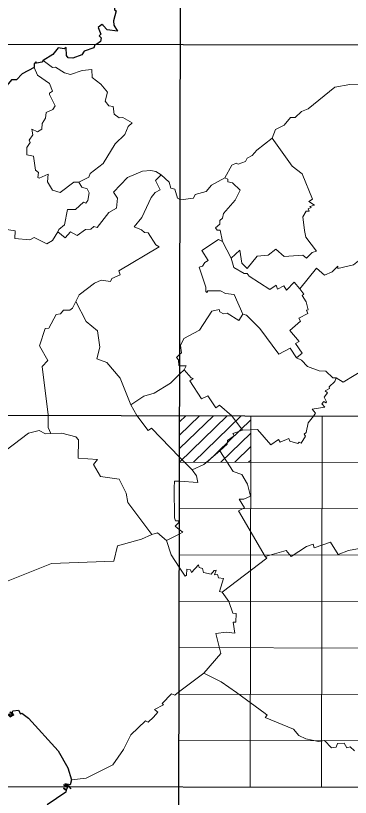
# Model space of a CAD drawing. Extents: x 483855 to 488461, y 4388206 to 4391419.
# Drawn here: x 488081.5 to 488162.9, y 4390273.8 to 4390464 of the extents above; entities that cross this region are included whole.
import ezdxf

# ---------------------------------------------------------------- set-up
doc = ezdxf.new("R2010")
doc.units = 0
doc.header["$LTSCALE"] = 4
doc.layers.add('1', color=7, linetype='Continuous', lineweight=13)
doc.layers.add('3', color=7, linetype='Continuous', lineweight=25)

msp = doc.modelspace()

# ---------------------------------------------------------------- linework, layer by layer
at = {"layer": '1', "lineweight": 25}
for p, q in [((488120.68, 4390005.39), (488121.71, 4390547.34)), ((487982.98, 4390457.26), (488398.66, 4390456.47)), ((487844.25, 4390367.21), (488398.49, 4390366.15)), ((487844.08, 4390276.88), (488398.31, 4390275.82))]:
    msp.add_line(p, q, dxfattribs=at)
at = {"layer": '1'}
for p, q in [((488121.34, 4390355.37), (488132.94, 4390366.63)), ((488121.35, 4390361.92), (488126.22, 4390366.65)), ((488121.35, 4390358.65), (488129.57, 4390366.64)), ((488121.36, 4390365.2), (488122.86, 4390366.65)), ((488124.71, 4390355.36), (488136.3, 4390366.63)), ((488128.06, 4390355.36), (488138.68, 4390365.67)), ((488138.51, 4390276.31), (488138.68, 4390366.63)), ((488155.83, 4390276.27), (488156, 4390366.6)), ((488131.42, 4390355.35), (488138.68, 4390362.4)), ((488134.78, 4390355.34), (488138.67, 4390359.13)), ((488138.13, 4390355.34), (488138.67, 4390355.85)), ((488259.91, 4390355.11), (488121.34, 4390355.38)), ((488259.88, 4390343.82), (488121.32, 4390344.08)), ((488259.86, 4390332.53), (488121.3, 4390332.8)), ((488259.84, 4390321.24), (488121.28, 4390321.5)), ((488259.82, 4390309.95), (488121.25, 4390310.22)), ((488259.8, 4390298.66), (488121.23, 4390298.92)), ((488259.78, 4390287.37), (488121.21, 4390287.63))]:
    msp.add_line(p, q, dxfattribs=at)
at = {"layer": '3', "lineweight": 13}
for p, q in [((488091.7, 4390411.4), (488091.98, 4390411.99)), ((488122.48, 4390377.81), (488121.41, 4390376.86)), ((488136.65, 4390363.13), (488134.03, 4390366.64)), ((488121.33, 4390356.59), (488124.38, 4390353.46)), ((488121.25, 4390337.82), (488118.17, 4390336.26))]:
    msp.add_line(p, q, dxfattribs=at)
at = {"layer": '3'}
for p, q in [((488093.94, 4390276.48), (488094.21, 4390276.48)), ((488094.21, 4390276.48), (488094.35, 4390276.48))]:
    msp.add_line(p, q, dxfattribs=at)
for points in [[(488113.06, 4390469.14), (488112.12, 4390469.16), (488111.35, 4390467.47), (488110.59, 4390467.04), (488110.14, 4390467.95), (488108.67, 4390468.88), (488107.54, 4390468.84), (488106.49, 4390468.12), (488105.4, 4390466.31), (488105.51, 4390465.41), (488105.96, 4390465.18), (488105.27, 4390462.76), (488105.38, 4390461.72), (488106.21, 4390460.22), (488103.73, 4390460.57), (488102.78, 4390461.66)], [(488102.78, 4390461.66), (488102.44, 4390461.84), (488101.58, 4390461.15), (488102.19, 4390459.54), (488101.76, 4390459.1), (488102.24, 4390458.59), (488102.07, 4390457.71), (488101.18, 4390457.11)], [(488101.18, 4390457.11), (488100.71, 4390456.91), (488100.49, 4390456.21), (488098.15, 4390455.42), (488097.54, 4390454.48), (488095.41, 4390453.7), (488094.25, 4390453.73), (488093.83, 4390454.31), (488093.73, 4390456.3), (488093.3, 4390455.98), (488091.83, 4390456.22), (488090.53, 4390454.56), (488088.17, 4390453.11)], [(488088.17, 4390453.11), (488087.83, 4390452.68), (488086.59, 4390452.48), (488086.38, 4390452.76), (488085.98, 4390452.29), (488086.01, 4390451.37)], [(488086.01, 4390451.37), (488083.04, 4390449.86), (488081.65, 4390448.39), (488080.5, 4390448.44), (488076.13, 4390443.31), (488075.61, 4390443.29), (488075.46, 4390444.02), (488075.11, 4390443.82), (488075.09, 4390445.04), (488074.51, 4390444.23), (488074.29, 4390444.44), (488073.78, 4390442.94), (488073.28, 4390442.64)], [(488077.58, 4390295.27), (488078.8, 4390294.2), (488078.84, 4390294.98), (488079.34, 4390294.86), (488079.42, 4390294.48), (488079.06, 4390294.41), (488080.1, 4390293.38), (488081.03, 4390293.89), (488080.13, 4390293.6), (488079.93, 4390294.08), (488080.6, 4390294), (488080.03, 4390294.59), (488080.88, 4390294.14), (488080.6, 4390294.43), (488080.81, 4390294.84), (488082.17, 4390295.01), (488082.68, 4390294.14), (488082.94, 4390294.3), (488084.63, 4390293.09)], [(488084.63, 4390293.09), (488091.85, 4390285.1), (488094.2, 4390281), (488095.06, 4390278.08)], [(488095.06, 4390278.08), (488094.72, 4390276.8), (488093.42, 4390277.07), (488094.56, 4390276.48)], [(488093.48, 4390276.48), (488094.07, 4390276.17), (488093.76, 4390275.62), (488093.09, 4390275.98), (488093.76, 4390275.51), (488093.65, 4390275.07), (488089.15, 4390272), (488089.34, 4390271.55), (488088.6, 4390270.25), (488088.67, 4390269.33), (488089.01, 4390269.11), (488088.26, 4390268.59), (488088.48, 4390267.7), (488087.54, 4390266.67)], [(488093.48, 4390276.48), (488093.13, 4390276.8), (488093.43, 4390276.92), (488093.94, 4390276.48)], [(488094.35, 4390276.48), (488094.92, 4390275.84), (488094.56, 4390276.48)]]:
    msp.add_lwpolyline(points, dxfattribs=at)
at = {"layer": '3', "lineweight": 13}
for points in [[(488088.17, 4390453.11), (488090.44, 4390451.37), (488091.17, 4390451.46), (488093.35, 4390450.14), (488094.84, 4390449.74), (488097.68, 4390450.7), (488100.04, 4390450.89), (488100.06, 4390449.01), (488102.22, 4390447.34), (488103.78, 4390445.38), (488103.28, 4390443.25), (488104.11, 4390442.07), (488105.18, 4390441.89), (488105.43, 4390440.07), (488106.63, 4390439.19), (488107.58, 4390439.26), (488109.8, 4390437.97), (488108.88, 4390437.05), (488107.99, 4390435.11), (488105.69, 4390432.83), (488102.73, 4390428.07), (488099.63, 4390425.59), (488099.31, 4390424.68), (488096.85, 4390423.54)], [(488089.72, 4390444.84), (488089.69, 4390445.18), (488090.45, 4390445.62), (488089.67, 4390447.52), (488086.75, 4390449.52), (488086.01, 4390451.37)], [(488168.67, 4390445.69), (488167.69, 4390446.75), (488165.38, 4390447.17), (488162.74, 4390447.28), (488159.09, 4390446.59), (488152.6, 4390441.36), (488150.98, 4390440.73), (488149.43, 4390439.23), (488148.34, 4390439.25), (488146.77, 4390437.39), (488144.67, 4390436.28), (488143.83, 4390434.21)], [(488096.85, 4390423.54), (488095.64, 4390423.47), (488092.28, 4390420.98), (488090.4, 4390421.58), (488089.21, 4390423.58), (488089.37, 4390425.48), (488087.2, 4390424.49), (488086.85, 4390424.67), (488087.06, 4390425.86), (488086.33, 4390426.42), (488085.81, 4390429.83), (488084.2, 4390430.12), (488084.17, 4390431.91), (488085.02, 4390433.13), (488084.79, 4390433.69), (488085.63, 4390435.05), (488085.38, 4390436.42), (488086.82, 4390435.79), (488087.87, 4390436.38), (488087.95, 4390437.78), (488088.77, 4390439.11), (488088.89, 4390440.45), (488090.48, 4390441.22), (488091.1, 4390442.11), (488089.72, 4390444.84)], [(488143.83, 4390434.21), (488140.13, 4390431.3), (488139.02, 4390429.96), (488137.77, 4390429.33), (488137.39, 4390428.54), (488135.62, 4390427.86), (488135.14, 4390428.16), (488134.07, 4390427.62), (488132.39, 4390424.52)], [(488143.83, 4390434.21), (488148.7, 4390427.39), (488151.13, 4390425.52), (488153.65, 4390419.37), (488152.76, 4390418.78), (488154.2, 4390417.9), (488153.01, 4390417.55), (488153.33, 4390417.36), (488152.65, 4390417.03), (488152.88, 4390416.48), (488152.12, 4390416.48), (488151.29, 4390415.08), (488151.76, 4390411.74)], [(488116.9, 4390425.26), (488115.61, 4390426.13), (488114.37, 4390426.33), (488112.31, 4390426.18), (488108.71, 4390424.67), (488105.24, 4390421.06), (488106.23, 4390419.62), (488105.98, 4390417.17), (488104.15, 4390416.13), (488101.3, 4390412.48), (488100.49, 4390412.71), (488099.77, 4390412.04), (488098.43, 4390411.95)], [(488116.9, 4390425.26), (488115.48, 4390423.91), (488116.62, 4390421.65), (488115.37, 4390420.95), (488114.45, 4390419.77), (488112.16, 4390414.88), (488110.29, 4390412.66), (488112.08, 4390411.89)], [(488116.9, 4390425.26), (488118.84, 4390423.49), (488119.23, 4390422.07), (488120.23, 4390421.81), (488120.88, 4390419.64), (488121.58, 4390419.24)], [(488132.39, 4390424.52), (488129.12, 4390422.79), (488127.82, 4390421.19), (488125.13, 4390420.52), (488124.75, 4390419.6), (488121.58, 4390419.24)], [(488132.39, 4390424.52), (488133.12, 4390424.23), (488133.08, 4390423.58), (488134.24, 4390423.34), (488136.06, 4390421.53), (488134.86, 4390419.1), (488132.01, 4390415.86), (488131.8, 4390414.76), (488131.12, 4390414.19), (488131.13, 4390413.26), (488130.07, 4390412.38), (488130.47, 4390411.84), (488131.22, 4390411.81)], [(488096.85, 4390423.54), (488097.59, 4390422.25), (488098.9, 4390421.84), (488099.38, 4390420.87), (488098.99, 4390419.01), (488098.58, 4390418.36), (488098, 4390418.65), (488096.05, 4390416.83), (488094.05, 4390416.82), (488093.39, 4390413.15), (488091.98, 4390411.99)], [(488091.7, 4390411.4), (488090.43, 4390409.31), (488089.06, 4390408.5), (488085.97, 4390410.04), (488084.9, 4390409.5), (488081.25, 4390409.82), (488081.35, 4390411.64), (488078.77, 4390412.05)], [(488091.7, 4390411.4), (488093.51, 4390409.99), (488094.78, 4390411.42), (488096.45, 4390410.53), (488098.43, 4390411.95)], [(488112.08, 4390411.89), (488112.83, 4390411.25), (488113.69, 4390411.17), (488115.6, 4390408.24), (488116.36, 4390407.79), (488106.61, 4390401.93), (488106.87, 4390400.97), (488104.83, 4390400.05), (488104.53, 4390399.3), (488102.29, 4390399.64), (488100.68, 4390398.96), (488096.9, 4390396.12), (488096.13, 4390394.44)], [(488131.22, 4390411.81), (488131.81, 4390409.03), (488133.9, 4390404.97)], [(488133.9, 4390404.97), (488136, 4390406.97), (488136.5, 4390403.8), (488137.81, 4390402.51), (488140.18, 4390405.52), (488142.89, 4390405.76), (488144.73, 4390407.19), (488146.77, 4390405.37), (488151.36, 4390405.73), (488152.23, 4390405), (488153.58, 4390406.37), (488154.61, 4390406.69), (488152.03, 4390410.09), (488151.76, 4390411.74)], [(488182.16, 4390411.64), (488176.88, 4390407.12), (488174.97, 4390406.56), (488173.72, 4390404.57), (488169.99, 4390405.79), (488167.69, 4390404.25), (488166.73, 4390404.88), (488166.36, 4390405.6), (488165.91, 4390404.23), (488164.87, 4390404.32), (488163.68, 4390403.36), (488159.87, 4390402.46), (488159.86, 4390403.03), (488158.46, 4390401.7), (488156.59, 4390400.84), (488154.62, 4390402.57), (488150.6, 4390397.54)], [(488131.81, 4390409.03), (488130.84, 4390409.51), (488126.74, 4390406.9), (488128.32, 4390404.41), (488127.48, 4390403.97), (488126.92, 4390403.03), (488126.09, 4390402.82), (488127.76, 4390397.97), (488127.74, 4390396.91), (488128.01, 4390396.66), (488128.25, 4390397.07), (488131.33, 4390397.09), (488132.52, 4390396.38), (488134.63, 4390396.18), (488136.74, 4390391.35)], [(488150.6, 4390397.54), (488149.24, 4390399.15), (488147.37, 4390397.24), (488146.69, 4390398.24), (488145.15, 4390397.43), (488144.81, 4390398.41), (488143.29, 4390397.36), (488138.28, 4390400.61), (488137.82, 4390401.3), (488137.06, 4390401.27), (488134.52, 4390402.77), (488133.9, 4390404.97)], [(488150.6, 4390397.54), (488151.59, 4390396.22), (488151.19, 4390395.95), (488152.11, 4390394.36), (488152.6, 4390392.47), (488152.24, 4390392.38), (488152.51, 4390391.55), (488150.33, 4390390.42), (488150.72, 4390389.65), (488148.19, 4390387.41), (488150.4, 4390384.71), (488149.58, 4390384.21), (488151.13, 4390381.86), (488149.76, 4390380.74)], [(488096.13, 4390394.44), (488095.3, 4390392.8), (488094.64, 4390392.35), (488093.13, 4390392.34), (488092.4, 4390391.46), (488091.35, 4390391.31), (488089.57, 4390387.95), (488088.66, 4390387.87), (488087.27, 4390383.71), (488089.3, 4390380.08), (488087.91, 4390378.66), (488089.41, 4390366.84)], [(488096.13, 4390394.44), (488098.63, 4390389.59), (488101.35, 4390387.34), (488101.93, 4390383.35), (488101.18, 4390380.54), (488103.63, 4390379.59), (488106.9, 4390375.76), (488109.47, 4390369.32), (488110.97, 4390366.73)], [(488136.74, 4390391.35), (488135.74, 4390389.8), (488132.89, 4390391.61), (488132.06, 4390391.47), (488131.1, 4390391.98), (488130.99, 4390392.54), (488129.19, 4390392.07), (488126.23, 4390387.52), (488122.42, 4390385.43), (488121.53, 4390383.72), (488121.84, 4390381.95), (488121.43, 4390381.64)], [(488149.76, 4390380.74), (488148.22, 4390383.07), (488145.5, 4390381.65), (488140.88, 4390387.85), (488137.61, 4390391.11), (488136.74, 4390391.35)], [(488121.43, 4390381.64), (488120.6, 4390380.8), (488121.09, 4390380.26), (488121.15, 4390378.85), (488121.42, 4390378.81)], [(488149.76, 4390380.74), (488151, 4390380.22), (488152.47, 4390378.68), (488155.31, 4390377.62), (488156.89, 4390377.51), (488158.65, 4390375.87), (488159.44, 4390375.88)], [(488122.48, 4390377.81), (488122.93, 4390378.78), (488121.42, 4390378.81)], [(488175.33, 4390370.42), (488175.6, 4390370.79), (488171.09, 4390374.95), (488168.93, 4390379.07), (488166.49, 4390378.1), (488161.15, 4390374.8), (488159.44, 4390375.88)], [(488109.47, 4390369.32), (488112.64, 4390371.41), (488115.14, 4390372.12), (488119.1, 4390374.55), (488121.41, 4390376.86)], [(488122.48, 4390377.81), (488124.15, 4390375.86), (488124.68, 4390375.74), (488123.81, 4390375.17), (488126.67, 4390370.74), (488128.18, 4390371.49), (488130.2, 4390368.61), (488131.08, 4390369.26), (488134.03, 4390366.64)], [(488159.44, 4390375.88), (488159.15, 4390374.97), (488157.76, 4390373.67), (488157.84, 4390373.32), (488156.73, 4390372.71), (488157.29, 4390372.22), (488156.54, 4390371.19), (488157.08, 4390370.08), (488156.94, 4390369.76), (488156.42, 4390370.13), (488155.93, 4390369.52), (488156.65, 4390368.77), (488153.6, 4390368.28), (488154.41, 4390367.26), (488153.88, 4390366.57)], [(488089.41, 4390366.84), (488089.38, 4390363.82), (488090.07, 4390362.34)], [(488110.97, 4390366.73), (488113.72, 4390363.1), (488114.51, 4390363.6), (488121.33, 4390356.59)], [(488153.88, 4390366.57), (488152.64, 4390364.95), (488152.17, 4390362.61), (488151.62, 4390362.18), (488151.97, 4390361.7), (488150.9, 4390359.96), (488150.45, 4390360.2), (488150.15, 4390359.86), (488148.17, 4390360.48), (488147.93, 4390361.09), (488145.84, 4390360.2), (488145.42, 4390360.86), (488143.56, 4390359.59), (488140.31, 4390363.33), (488136.65, 4390363.13)], [(488131.16, 4390358.14), (488132.92, 4390359.76), (488132.99, 4390360.64), (488134.62, 4390361.77), (488134.28, 4390362.32), (488136.65, 4390363.13)], [(488090.07, 4390362.34), (488088.71, 4390362.26), (488087.2, 4390363.08), (488084.63, 4390362.39), (488077.06, 4390356.75), (488073.55, 4390357.57)], [(488090.07, 4390362.34), (488092.72, 4390362.45), (488096.09, 4390361.49), (488096.77, 4390360.79), (488096.69, 4390356.33), (488101.4, 4390355.97), (488100.37, 4390354.79), (488102.1, 4390351.84), (488106.62, 4390351.2), (488108.38, 4390347.85), (488108.78, 4390345.52), (488114.56, 4390337.74)], [(488124.38, 4390353.46), (488127.27, 4390354.75), (488131.16, 4390358.14)], [(488131.16, 4390358.14), (488134.41, 4390353.07), (488136.46, 4390352.32), (488137.89, 4390349.99), (488138.58, 4390347.07), (488137.01, 4390346.37), (488135.85, 4390346.32), (488137.14, 4390344.28), (488135.69, 4390343.53), (488142.18, 4390332.4)], [(488124.38, 4390353.46), (488125.48, 4390352.06), (488125.78, 4390350.43), (488121.31, 4390350.72)], [(488121.31, 4390350.72), (488120.07, 4390350.74), (488120.05, 4390349.08), (488120.15, 4390341.85), (488120.33, 4390341.04), (488121.12, 4390341.09), (488121.19, 4390340.64), (488120.29, 4390339.8), (488121.25, 4390338.95)], [(488121.25, 4390338.95), (488122.16, 4390338.31), (488121.25, 4390337.82)], [(488114.56, 4390337.74), (488112.08, 4390336.62), (488106.28, 4390334.99), (488105.33, 4390331.27), (488090.16, 4390330.69), (488077.12, 4390325.5), (488077.35, 4390325.01), (488075.82, 4390321.74)], [(488118.17, 4390336.26), (488115.98, 4390338.18), (488114.56, 4390337.74)], [(488175.24, 4390337.57), (488166.37, 4390334.57), (488162.46, 4390333.86), (488159.91, 4390332.88), (488158.06, 4390335.86), (488154.06, 4390334.48), (488153.82, 4390335.4), (488152.24, 4390334.84), (488148.48, 4390332.44), (488147.28, 4390333.85), (488142.18, 4390332.4)], [(488118.17, 4390336.26), (488119.3, 4390332.77), (488121.22, 4390329.79)], [(488142.18, 4390332.4), (488142.57, 4390331.96), (488131.7, 4390323.73), (488133.3, 4390321.47)], [(488121.22, 4390329.79), (488122.68, 4390327.58), (488123.03, 4390327.89), (488123.13, 4390329.28), (488123.99, 4390329.19), (488124.25, 4390328.51), (488125.94, 4390330.41), (488126.15, 4390329.71), (488126.94, 4390329.48), (488127.17, 4390328.5), (488129.06, 4390328.13), (488129.77, 4390329.02), (488130.25, 4390329.07), (488129.81, 4390327.97), (488130.54, 4390328.02), (488130.79, 4390327.2), (488132.03, 4390327.07), (488131.02, 4390323.88), (488131.7, 4390323.73)], [(488133.3, 4390321.47), (488134.29, 4390318.59), (488135.13, 4390318.53), (488135, 4390316.38), (488134.37, 4390316.41), (488134.81, 4390313.78), (488132.7, 4390313.98), (488130.2, 4390313.65), (488131.36, 4390308.82), (488127.23, 4390304.02), (488121.1, 4390299.37)], [(488127.23, 4390304.02), (488131.44, 4390301.93), (488135.18, 4390299.32), (488142.19, 4390294.22), (488142.62, 4390293.77), (488142.15, 4390293.21), (488149.06, 4390290.37), (488150.39, 4390288.82), (488152.07, 4390288), (488155.17, 4390287.36), (488156.56, 4390287.63), (488158.28, 4390285.84), (488159.44, 4390286.03), (488159.74, 4390286.85), (488161.39, 4390287.01), (488162.03, 4390285.81), (488162.83, 4390286.11), (488163.92, 4390285.09)], [(488121.1, 4390299.37), (488120.19, 4390298.62), (488119.37, 4390299.01), (488117.14, 4390296.61), (488117.46, 4390296.31), (488115.28, 4390295.17), (488116.09, 4390294.54), (488114.98, 4390293.27), (488113.67, 4390292.07), (488113.07, 4390292.42), (488109.5, 4390288.96), (488107.74, 4390285.42), (488105.13, 4390281.68), (488098.59, 4390278.49), (488095.06, 4390278.08)]]:
    msp.add_lwpolyline(points, dxfattribs=at)

doc.saveas('drawing.dxf')
